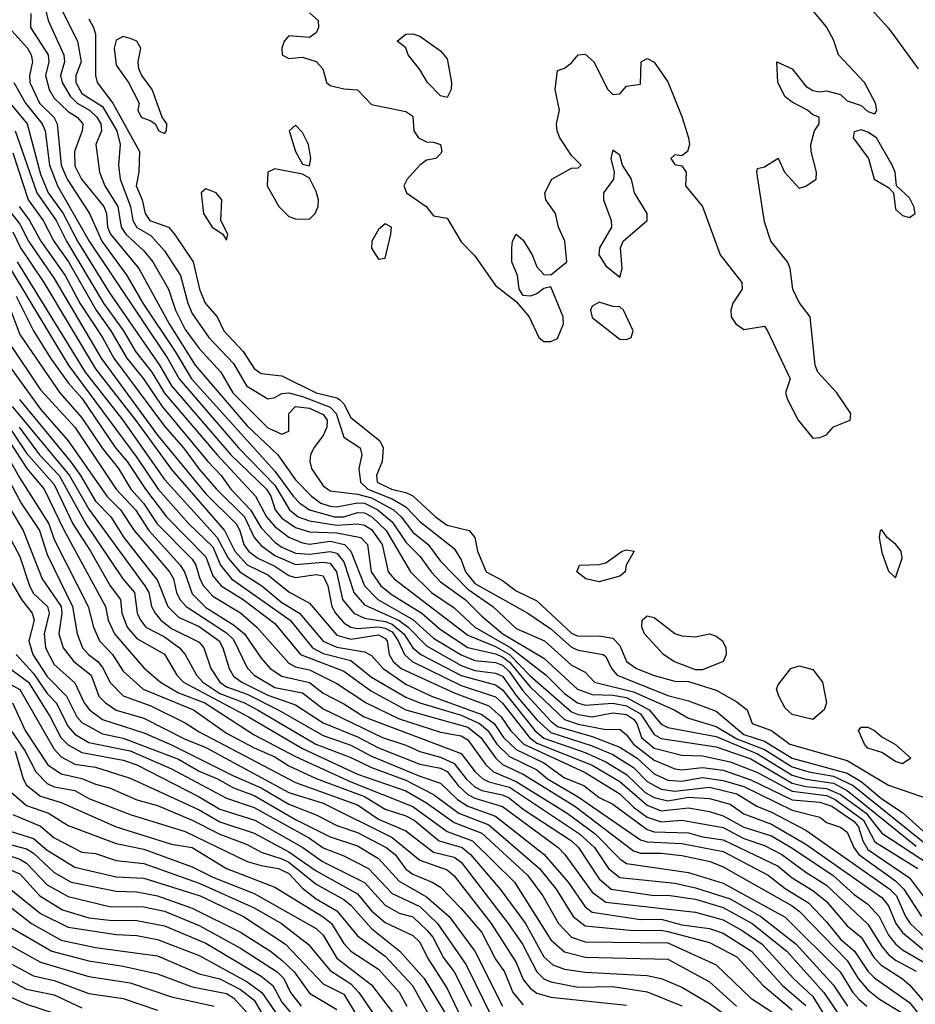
# Model space of a CAD drawing. Header units: metres. Extents: x -51132 to -49532, y -231222 to -229437.
# Tile 386 of 656: x -50660 to -50595, y -229614 to -229543. Entities that reach past the tile are written whole.
import ezdxf

# ---------------------------------------------------------------- set-up
doc = ezdxf.new("R2010")
doc.units = ezdxf.units.M
for name, color, linetype in [('CONTOUR_HALF', 8, 'Continuous'), ('CONTOUR_INDEX', 1, 'Continuous'), ('CONTOUR_INTER', 3, 'Continuous')]:
    doc.layers.add(name, color=color, linetype=linetype)

msp = doc.modelspace()

# ---------------------------------------------------------------- linework, layer by layer
at = {"layer": 'CONTOUR_HALF'}
for points, elevation in [([(-50658.129, -229540.259), (-50657.523, -229542.759), (-50656.376, -229545.259), (-50656.329, -229545.759), (-50656.622, -229546.759), (-50656.495, -229547.259), (-50655.932, -229548.259), (-50655.404, -229548.759), (-50654.518, -229549.259), (-50654, -229549.759), (-50653.703, -229550.259), (-50653.64, -229550.759), (-50654.067, -229551.759), (-50653.799, -229553.759), (-50653.411, -229554.759), (-50652.47, -229556.259), (-50652.227, -229557.759), (-50651.885, -229558.259), (-50650.58, -229559.463), (-50649.927, -229560.259), (-50648.79, -229562.259), (-50648.298, -229563.759), (-50647.58, -229565.181), (-50646.58, -229566.559), (-50645.002, -229568.259), (-50644.138, -229569.759), (-50641.58, -229572.294), (-50640.58, -229572.777), (-50640.08, -229572.548), (-50640.069, -229571.259), (-50639.58, -229570.77), (-50638.58, -229570.871), (-50637.58, -229571.343), (-50637.297, -229571.759), (-50637.318, -229572.259), (-50637.58, -229572.856), (-50638.259, -229573.759), (-50638.501, -229574.259), (-50638.55, -229574.759), (-50638.434, -229575.259), (-50637.58, -229576.523), (-50637.08, -229576.864), (-50635.08, -229577.127), (-50634.08, -229577.389), (-50632.484, -229578.259), (-50631.923, -229578.759), (-50631.08, -229579.868), (-50629.965, -229580.759), (-50629.08, -229581.988), (-50627.08, -229584.005), (-50625.275, -229585.259), (-50623.58, -229586.87), (-50621.533, -229587.759), (-50619.58, -229589.513), (-50618.58, -229590.031), (-50617.897, -229590.759), (-50615.08, -229591.444), (-50612.143, -229592.759), (-50611.08, -229593.362), (-50609.08, -229593.978), (-50607.58, -229594.872), (-50605.58, -229595.651), (-50603.58, -229596.899), (-50602.37, -229597.259), (-50600.58, -229597.567), (-50599.152, -229598.259), (-50594.08, -229602.334)], 11.5), ([(-50654.58, -229542.634), (-50654.224, -229543.259), (-50654.09, -229543.759), (-50654.081, -229546.759), (-50653.97, -229547.259), (-50652.82, -229548.759), (-50650.891, -229552.259), (-50650.95, -229553.759), (-50651.139, -229554.759), (-50650.71, -229555.759), (-50650.477, -229556.759), (-50650.151, -229557.259), (-50648.79, -229557.759), (-50648.363, -229558.259), (-50647.012, -229560.259), (-50646.552, -229562.259), (-50646.141, -229563.259), (-50645.256, -229564.259), (-50644.792, -229565.259), (-50643.377, -229566.759), (-50642.58, -229568.001), (-50642.08, -229568.369), (-50640.58, -229568.522), (-50638.08, -229569.768), (-50636.58, -229570.118), (-50636.4, -229570.259), (-50636.08, -229570.561), (-50635.58, -229571.567), (-50633.46, -229573.259), (-50633.223, -229573.759), (-50633.301, -229574.759), (-50633.718, -229575.759), (-50633.668, -229576.259), (-50632.619, -229576.759), (-50631.58, -229576.986), (-50631.08, -229577.236), (-50629.431, -229578.759), (-50628.58, -229579.373), (-50627.005, -229579.759), (-50626.582, -229580.259), (-50626.402, -229581.259), (-50625.753, -229582.759), (-50624.58, -229583.37), (-50623.58, -229584.14), (-50622.08, -229584.853), (-50619.58, -229587.211), (-50619.08, -229587.421), (-50617.58, -229587.387), (-50616.58, -229587.565), (-50616.08, -229588.107), (-50615.58, -229589.263), (-50614.87, -229589.759), (-50613.58, -229590.278), (-50612.08, -229590.671), (-50611.08, -229590.698), (-50609.08, -229591.34), (-50607.58, -229592.187), (-50606.842, -229592.759), (-50606.474, -229593.759), (-50605.08, -229594.269), (-50603.735, -229595.259), (-50599.58, -229596.433), (-50596.58, -229598.222), (-50592.58, -229599.599)], 10.5), ([(-50660.361, -229543.259), (-50659.026, -229544.759), (-50658.74, -229545.259), (-50658.661, -229545.759), (-50658.877, -229546.759), (-50658.837, -229547.259), (-50658.142, -229548.759), (-50657.118, -229549.759), (-50656.859, -229550.259), (-50656.579, -229553.259), (-50656.143, -229554.259), (-50654.512, -229556.759), (-50653.634, -229558.759), (-50651.806, -229561.259), (-50650.661, -229563.259), (-50648.304, -229566.759), (-50647.133, -229568.759), (-50641.08, -229575.45), (-50639.766, -229577.259), (-50639.261, -229577.759), (-50638.561, -229578.259), (-50636.766, -229578.759), (-50636.08, -229578.755), (-50635.08, -229578.449), (-50634.58, -229578.467), (-50634.08, -229578.747), (-50633.014, -229579.759), (-50631.259, -229582.759), (-50629.73, -229584.259), (-50628.08, -229585.37), (-50626.58, -229586.756), (-50623.976, -229588.259), (-50621.412, -229590.259), (-50620.08, -229591.572), (-50619.132, -229592.259), (-50618.58, -229592.423), (-50616.58, -229592.282), (-50615.58, -229592.462), (-50614.58, -229593.051), (-50613.58, -229594.542), (-50613.08, -229594.83), (-50609.08, -229595.439), (-50606.58, -229596.308), (-50603.58, -229598.083), (-50602.58, -229598.32), (-50601.08, -229598.467), (-50600.08, -229598.899), (-50598.2, -229600.259), (-50597.08, -229601.702), (-50593.58, -229604)], 12.5), ([(-50660.58, -229548.398), (-50659.035, -229550.259), (-50658.08, -229553.914), (-50657.507, -229555.259), (-50656.44, -229556.759), (-50655.381, -229558.759), (-50653.08, -229562.505), (-50649.436, -229567.759), (-50648.571, -229569.259), (-50644.266, -229574.259), (-50641.695, -229576.759), (-50641.373, -229577.259), (-50641.05, -229578.259), (-50640.58, -229578.863), (-50639.58, -229579.525), (-50638.58, -229579.857), (-50636.58, -229579.925), (-50634.861, -229580.259), (-50634.368, -229580.759), (-50634.092, -229582.759), (-50633.406, -229583.759), (-50632.58, -229584.42), (-50630.418, -229585.759), (-50629.08, -229586.927), (-50627.08, -229588.242), (-50625.08, -229588.696), (-50624.58, -229588.92), (-50624.08, -229589.312), (-50622.58, -229591.096), (-50620.08, -229593.457), (-50619.08, -229593.799), (-50617.08, -229594.191), (-50616.08, -229594.152), (-50615.58, -229594.57), (-50615.071, -229595.259), (-50613.58, -229596.404), (-50612.08, -229597.038), (-50611.58, -229597.113), (-50610.08, -229596.937), (-50608.58, -229597.141), (-50606.58, -229597.835), (-50603.58, -229599.281), (-50601.58, -229599.452), (-50600.688, -229599.759), (-50599.08, -229600.873), (-50598.768, -229601.259), (-50598.462, -229602.259), (-50598.08, -229602.897), (-50595.08, -229604.952), (-50593.333, -229607.259)], 13.5), ([(-50660.08, -229552.356), (-50658.958, -229555.759), (-50657.881, -229557.259), (-50657.108, -229558.759), (-50656.055, -229560.259), (-50654.05, -229563.759), (-50652.985, -229565.259), (-50651.823, -229567.259), (-50650.601, -229568.759), (-50649.242, -229570.759), (-50645.945, -229574.759), (-50644.983, -229575.759), (-50644.27, -229576.759), (-50642.837, -229578.259), (-50642.08, -229579.559), (-50641.08, -229580.605), (-50640.58, -229580.964), (-50639.58, -229581.399), (-50638.58, -229581.472), (-50637.08, -229581.272), (-50636.58, -229581.395), (-50636.08, -229582.032), (-50635.363, -229584.259), (-50634.58, -229585.146), (-50632.08, -229586.285), (-50631.417, -229586.759), (-50630.08, -229588.131), (-50627.58, -229589.536), (-50626.58, -229589.901), (-50625.08, -229590.096), (-50624.58, -229590.309), (-50623.58, -229591.721), (-50622.08, -229593.488), (-50621.08, -229594.415), (-50618.08, -229595.37), (-50616.58, -229596.009), (-50615.08, -229596.941), (-50614.08, -229597.965), (-50613.08, -229598.516), (-50612.08, -229598.655), (-50609.58, -229598.376), (-50607.58, -229598.849), (-50606.131, -229599.759), (-50605.08, -229600.178), (-50602.58, -229601.502), (-50596.495, -229605.759), (-50596.01, -229606.259), (-50595.359, -229607.759), (-50595.018, -229608.259), (-50592.864, -229610.259)], 14.5), ([(-50660.562, -229556.259), (-50659.58, -229557.541), (-50658.948, -229558.759), (-50657.08, -229561.466), (-50653.671, -229567.259), (-50649.58, -229572.831), (-50646.08, -229577.084), (-50643.899, -229579.259), (-50643.626, -229579.759), (-50643.335, -229580.759), (-50642.986, -229581.259), (-50642.323, -229581.759), (-50641.08, -229582.352), (-50640.08, -229583.007), (-50639.58, -229583.161), (-50638.08, -229582.943), (-50637.58, -229583.052), (-50637.246, -229583.759), (-50636.943, -229585.259), (-50636.692, -229585.759), (-50636.08, -229586.45), (-50635.58, -229586.771), (-50635.08, -229586.861), (-50633.58, -229586.738), (-50633.08, -229586.835), (-50632.58, -229587.115), (-50632.138, -229587.759), (-50631.694, -229588.759), (-50631.122, -229589.259), (-50627.58, -229591.004), (-50625.08, -229591.823), (-50624.58, -229592.288), (-50622.625, -229594.759), (-50622.08, -229595.169), (-50618.08, -229596.769), (-50616.08, -229597.968), (-50614.08, -229599.681), (-50613.08, -229600.094), (-50611.08, -229599.869), (-50609.58, -229600.139), (-50608.58, -229600.457), (-50607.08, -229601.281), (-50605.08, -229601.905), (-50603.66, -229602.759), (-50600.634, -229604.759), (-50599.08, -229606.149), (-50598.08, -229606.869), (-50597.261, -229607.759), (-50596.58, -229609.115), (-50596.08, -229609.727), (-50595.58, -229610.168), (-50594.08, -229611.043)], 15.5), ([(-50659.761, -229560.259), (-50654.825, -229568.259), (-50652.093, -229571.759), (-50649.08, -229576.059), (-50645.261, -229580.259), (-50644.469, -229581.759), (-50643.616, -229582.759), (-50642.028, -229583.759), (-50640.58, -229584.964), (-50639.306, -229585.759), (-50637.58, -229587.779), (-50636.58, -229588.216), (-50634.58, -229588.553), (-50634.08, -229588.817), (-50633.233, -229589.759), (-50631.58, -229590.894), (-50629.715, -229591.759), (-50626.08, -229593.097), (-50625.172, -229593.759), (-50624.503, -229594.759), (-50623.58, -229595.645), (-50621.58, -229596.601), (-50620.08, -229597.684), (-50618.676, -229598.259), (-50617.58, -229599.13), (-50616.58, -229599.61), (-50614.08, -229601.44), (-50613.58, -229601.605), (-50611.08, -229601.685), (-50610.08, -229601.977), (-50608.58, -229602.19), (-50604.58, -229604.101), (-50603.58, -229604.958), (-50602.08, -229605.873), (-50601.08, -229606.667), (-50599.58, -229608.426), (-50598.58, -229609.259), (-50597.623, -229610.759), (-50597.154, -229611.259), (-50595.58, -229612.265), (-50595.08, -229612.717), (-50593.58, -229614.441)], 16.5), ([(-50659.848, -229562.759), (-50658.591, -229565.259), (-50657.352, -229567.259), (-50656.08, -229569.035), (-50655.08, -229570.163), (-50652.64, -229573.759), (-50651.787, -229574.759), (-50650.461, -229576.759), (-50648.928, -229578.759), (-50646.08, -229581.652), (-50645.58, -229583.031), (-50644.986, -229583.759), (-50643.385, -229584.759), (-50641.08, -229586.492), (-50639.223, -229588.759), (-50636.08, -229589.954), (-50634.08, -229591.419), (-50631.58, -229592.766), (-50627.08, -229594.012), (-50626.143, -229594.759), (-50625.08, -229596.255), (-50624.58, -229596.726), (-50623.08, -229597.438), (-50619.344, -229599.759), (-50615.08, -229602.995), (-50614.58, -229603.16), (-50613.08, -229603.165), (-50611.58, -229603.331), (-50609.522, -229603.759), (-50608.58, -229604.142), (-50603.58, -229606.981), (-50603.08, -229607.357), (-50599.58, -229610.939), (-50598.779, -229612.259), (-50598.08, -229613.08), (-50597.245, -229613.759), (-50595.58, -229614.775)], 17.5), ([(-50660.279, -229566.259), (-50658.08, -229569.552), (-50655.597, -229572.259), (-50652.587, -229576.759), (-50651.195, -229578.259), (-50650.225, -229579.759), (-50647.957, -229582.259), (-50647.639, -229582.759), (-50647.08, -229584.346), (-50646.08, -229585.341), (-50644.08, -229586.6), (-50643.284, -229587.259), (-50642.08, -229589.014), (-50641.419, -229589.759), (-50640.58, -229590.326), (-50638.58, -229590.784), (-50637.58, -229591.56), (-50636.08, -229592.319), (-50634.598, -229593.259), (-50627.58, -229595.936), (-50626.556, -229597.259), (-50626.001, -229597.759), (-50625.58, -229597.98), (-50624.08, -229598.372), (-50618.986, -229601.759), (-50617.916, -229602.759), (-50616.902, -229604.259), (-50616.08, -229604.918), (-50612.08, -229605.339), (-50610.58, -229605.68), (-50608.08, -229606.477), (-50605.85, -229607.759), (-50603.275, -229609.759), (-50600.58, -229612.725), (-50599.557, -229614.259)], 18.5), ([(-50659.595, -229570.259), (-50655.909, -229574.759), (-50655.174, -229575.759), (-50654.08, -229577.626), (-50652.98, -229578.759), (-50652.028, -229580.259), (-50649.58, -229583.383), (-50648.845, -229585.259), (-50648.08, -229586.043), (-50646.58, -229586.718), (-50645.123, -229587.759), (-50644.854, -229588.259), (-50644.397, -229589.759), (-50644.08, -229590.314), (-50643.486, -229590.759), (-50641.58, -229591.704), (-50639.58, -229592.403), (-50637.58, -229593.696), (-50635.08, -229594.718), (-50633.58, -229595.509), (-50630.58, -229596.707), (-50629.08, -229596.987), (-50628.58, -229597.245), (-50627.787, -229598.259), (-50627.08, -229598.893), (-50626.58, -229599.173), (-50624.58, -229599.784), (-50620.552, -229602.759), (-50620.059, -229603.259), (-50618.08, -229605.977), (-50617.08, -229606.713), (-50610.58, -229607.443), (-50608.58, -229607.997), (-50607.201, -229608.759), (-50605.754, -229609.759), (-50603.483, -229612.259), (-50602.08, -229613.546), (-50601.044, -229615.259)], 19.5), ([(-50661.032, -229572.259), (-50659.069, -229575.259), (-50657.82, -229576.759), (-50656.37, -229579.759), (-50653.352, -229585.259), (-50653.173, -229586.259), (-50652.709, -229587.259), (-50650.58, -229589.703), (-50649.363, -229590.759), (-50648.08, -229591.527), (-50646.167, -229592.259), (-50642.58, -229594.585), (-50639.58, -229596.144), (-50635.58, -229597.988), (-50631.08, -229599.773), (-50628.58, -229601.576), (-50626.747, -229602.259), (-50623.706, -229605.259), (-50621.08, -229609.436), (-50620.08, -229610.321), (-50618.58, -229610.697), (-50612.58, -229610.855), (-50609.58, -229612.497), (-50607.622, -229614.259)], 21.5), ([(-50659.609, -229572.259), (-50658.148, -229574.259), (-50656.727, -229575.759), (-50654.793, -229579.259), (-50652.105, -229583.259), (-50651.252, -229584.259), (-50651.072, -229585.759), (-50650.827, -229586.259), (-50650.429, -229586.759), (-50649.08, -229587.471), (-50647.989, -229588.259), (-50647.58, -229588.759), (-50646.757, -229590.259), (-50646.308, -229590.759), (-50645.08, -229591.573), (-50643.277, -229592.259), (-50642.331, -229592.759), (-50638.108, -229595.259), (-50635.58, -229596.229), (-50634.08, -229596.946), (-50631.58, -229597.853), (-50629.58, -229598.901), (-50627.739, -229600.259), (-50625.58, -229601.113), (-50621.883, -229604.259), (-50620.687, -229605.759), (-50619.458, -229607.759), (-50618.58, -229608.441), (-50615.08, -229608.762), (-50613.08, -229608.745), (-50612.58, -229608.846), (-50609.58, -229609.637), (-50607.58, -229610.688), (-50605.678, -229612.759), (-50603.58, -229614.516)], 20.5), ([(-50662.08, -229572.919), (-50659.484, -229577.759), (-50658.146, -229579.759), (-50657.58, -229581.495), (-50655.752, -229585.259), (-50655.424, -229587.259), (-50655.026, -229588.259), (-50654.594, -229588.759), (-50653.921, -229589.259), (-50653.531, -229589.759), (-50653.037, -229590.759), (-50652.08, -229591.751), (-50650.08, -229592.482), (-50647.58, -229593.706), (-50646.58, -229594.351), (-50639.58, -229598.022), (-50635.08, -229599.653), (-50633.58, -229600.694), (-50631.58, -229601.527), (-50629.58, -229603.086), (-50628.08, -229603.453), (-50627.58, -229603.801), (-50624.164, -229608.259), (-50623.136, -229609.759), (-50622.096, -229611.759), (-50621.58, -229612.263), (-50621.08, -229612.487), (-50619.08, -229612.869), (-50616.58, -229612.838), (-50614.08, -229613.229), (-50611.58, -229614.237)], 22.5), ([(-50661.127, -229578.759), (-50659.58, -229581.627), (-50658.876, -229583.759), (-50658.58, -229584.314), (-50657.573, -229585.259), (-50657.444, -229585.759), (-50657.801, -229587.259), (-50657.719, -229588.259), (-50657.08, -229589.477), (-50655.58, -229590.812), (-50654.899, -229592.259), (-50654.52, -229592.759), (-50653.58, -229593.451), (-50650.58, -229594.428), (-50648.58, -229595.297), (-50644.08, -229597.548), (-50642.08, -229598.418), (-50640.08, -229599.607), (-50638.08, -229600.368), (-50636.58, -229601.155), (-50635.08, -229601.663), (-50633.012, -229602.759), (-50632.358, -229603.259), (-50631.58, -229604.321), (-50631.08, -229604.679), (-50629.665, -229605.259), (-50629.08, -229605.628), (-50627.58, -229607.17), (-50626.08, -229608.924), (-50625.08, -229610.838), (-50624.438, -229611.759), (-50623.821, -229613.259), (-50623.08, -229614.15)], 23.5), ([(-50615.909, -229581.259), (-50615.58, -229581.156), (-50615.034, -229581.259), (-50615.611, -229582.259), (-50615.681, -229582.759), (-50616.08, -229583.073), (-50617.58, -229583.488), (-50618.53, -229583.259), (-50619.198, -229582.759), (-50618.986, -229582.259), (-50617.58, -229582.229), (-50617.08, -229582.108), (-50615.909, -229581.259)], 10.5), ([(-50614.457, -229586.259), (-50614.08, -229585.931), (-50613.58, -229586.07), (-50612.08, -229587.214), (-50611.58, -229587.399), (-50610.58, -229587.466), (-50609.58, -229587.251), (-50609.08, -229587.427), (-50608.631, -229587.759), (-50608.397, -229588.259), (-50608.35, -229588.759), (-50608.572, -229589.259), (-50610.08, -229589.865), (-50610.58, -229589.856), (-50612.152, -229589.259), (-50612.896, -229588.759), (-50614.293, -229587.259), (-50614.474, -229586.759), (-50614.457, -229586.259)], 10.5), ([(-50659.844, -229588.759), (-50658.58, -229590.128), (-50657.58, -229591.568), (-50656.948, -229592.259), (-50656.08, -229593.982), (-50655.58, -229594.528), (-50654.58, -229595.12), (-50651.58, -229595.735), (-50648.58, -229597.03), (-50644.58, -229599.175), (-50642.58, -229599.856), (-50638.58, -229602.063), (-50637.58, -229602.78), (-50636.08, -229603.348), (-50634.289, -229604.259), (-50632.58, -229606.074), (-50630.58, -229607.029), (-50629.294, -229608.259), (-50627.208, -229611.259), (-50625.244, -229615.259)], 24.5), ([(-50603.671, -229589.759), (-50603.08, -229589.569), (-50602.08, -229589.845), (-50601.385, -229590.759), (-50601.085, -229592.259), (-50601.244, -229592.759), (-50602.08, -229593.464), (-50603.58, -229593.091), (-50604.08, -229592.649), (-50604.542, -229591.759), (-50604.704, -229591.259), (-50604.58, -229590.947), (-50603.671, -229589.759)], 10.5), ([(-50662.08, -229589.903), (-50659.58, -229591.279), (-50657.08, -229595.621), (-50656.58, -229596.16), (-50655.58, -229596.703), (-50654.08, -229596.929), (-50651.58, -229597.725), (-50646.58, -229600.009), (-50645.08, -229600.892), (-50642.58, -229601.707), (-50640.08, -229603.063), (-50638.08, -229604.43), (-50635.08, -229606.112), (-50634.08, -229607.332), (-50633.08, -229608.191), (-50631.08, -229609.141), (-50630.58, -229609.617), (-50630.02, -229610.759), (-50628.58, -229612.971), (-50627.26, -229615.759)], 25.5), ([(-50661.08, -229593.026), (-50659.182, -229595.759), (-50658.408, -229597.259), (-50657.58, -229598.111), (-50657.08, -229598.339), (-50655.58, -229598.623), (-50654.58, -229599.189), (-50651.58, -229600.364), (-50647.58, -229601.581), (-50643.08, -229603.753), (-50642.08, -229604.064), (-50640.815, -229604.259), (-50640.08, -229604.644), (-50639.08, -229605.69), (-50638.08, -229606.46), (-50636.58, -229607.34), (-50635.08, -229609.154), (-50633.08, -229610.629), (-50631.114, -229612.759), (-50629.735, -229615.259)], 26.5), ([(-50598.758, -229594.259), (-50598.58, -229594.011), (-50598.08, -229594.013), (-50597.596, -229594.259), (-50597.08, -229594.719), (-50596.08, -229595.265), (-50594.971, -229596.259), (-50595.58, -229596.688), (-50596.08, -229596.511), (-50597.08, -229595.858), (-50598.08, -229595.542), (-50598.322, -229595.259), (-50598.758, -229594.259)], 10.5), ([(-50660.187, -229598.759), (-50659.08, -229599.694), (-50657.488, -229600.259), (-50656.08, -229601.141), (-50652.58, -229602.459), (-50650.58, -229602.872), (-50647.08, -229604.146), (-50645.58, -229604.901), (-50642.58, -229606.082), (-50638.08, -229608.614), (-50637.58, -229609.115), (-50636.58, -229610.768), (-50634.08, -229612.713), (-50632.58, -229614.68)], 27.5), ([(-50660.58, -229601.462), (-50658.58, -229602.095), (-50657.58, -229602.947), (-50655.58, -229604.186), (-50652.58, -229604.873), (-50650.58, -229604.969), (-50646.503, -229606.259), (-50643.364, -229607.759), (-50640.312, -229609.759), (-50637.58, -229612.63), (-50636.08, -229613.375), (-50635.08, -229615.031)], 28.5), ([(-50661.58, -229602.942), (-50659.58, -229603.594), (-50659.08, -229603.881), (-50657.58, -229605.451), (-50656.08, -229606.29), (-50653.08, -229607.016), (-50650.58, -229607.059), (-50649.08, -229607.374), (-50646.58, -229608.411), (-50643.58, -229610.052), (-50640.907, -229611.759), (-50640.421, -229612.259), (-50639.958, -229613.259), (-50639.163, -229614.259)], 29.5), ([(-50660.58, -229605.498), (-50658.08, -229607.538), (-50656.08, -229608.53), (-50652.58, -229609.053), (-50651.08, -229609.12), (-50649.58, -229609.412), (-50646.58, -229610.591), (-50643.08, -229612.486), (-50642.024, -229613.259), (-50640.308, -229615.759)], 30.5), ([(-50661.08, -229608.066), (-50657.253, -229610.259), (-50654.58, -229610.98), (-50652.08, -229611.347), (-50649.58, -229611.9), (-50647.08, -229612.853), (-50644.58, -229613.348), (-50644.08, -229613.655), (-50643.08, -229614.743)], 31.5), ([(-50662.58, -229609.924), (-50658.58, -229612.064), (-50657.08, -229612.387), (-50654.58, -229613.339), (-50652.08, -229613.69), (-50649.58, -229614.554)], 32.5), ([(-50663.08, -229612.337), (-50659.08, -229614.122), (-50657.085, -229614.759)], 33.5)]:
    msp.add_lwpolyline(points, dxfattribs=dict(at, elevation=elevation))
at = {"layer": 'CONTOUR_INDEX'}
for points, elevation in [([(-50638.58, -229542.205), (-50637.941, -229542.759), (-50637.914, -229543.259), (-50638.08, -229543.657), (-50638.58, -229543.987), (-50640.08, -229543.863), (-50640.407, -229544.259), (-50640.571, -229544.759), (-50640.564, -229545.259), (-50640.08, -229545.522), (-50639.08, -229545.417), (-50638.08, -229545.721), (-50637.593, -229546.259), (-50637.347, -229547.259), (-50637.08, -229547.472), (-50636.08, -229547.709), (-50635.08, -229547.78), (-50634.08, -229548.844), (-50631.58, -229549.358), (-50631.08, -229549.707), (-50631.015, -229550.759), (-50630.66, -229551.259), (-50630.08, -229551.569), (-50629.58, -229551.574), (-50629.08, -229551.743), (-50628.988, -229552.259), (-50629.08, -229552.442), (-50629.409, -229552.759), (-50630.08, -229552.895), (-50630.58, -229553.243), (-50631.499, -229554.259), (-50631.741, -229554.759), (-50631.546, -229555.259), (-50630.113, -229556.259), (-50629.58, -229556.928), (-50628.58, -229557.094), (-50627.58, -229558.82), (-50626.58, -229559.84), (-50625.08, -229561.988), (-50623.58, -229563.142), (-50622.633, -229564.259), (-50621.932, -229565.759), (-50621.58, -229566.042), (-50621.08, -229566.041), (-50620.58, -229565.83), (-50620.159, -229564.759), (-50620.169, -229564.259), (-50621.08, -229562.067), (-50621.58, -229562.198), (-50622.08, -229562.587), (-50622.58, -229562.746), (-50623.08, -229562.705), (-50623.38, -229562.259), (-50623.479, -229561.259), (-50623.896, -229560.259), (-50623.905, -229559.259), (-50623.841, -229558.759), (-50623.58, -229558.248), (-50623.08, -229558.695), (-50622.424, -229559.759), (-50622.08, -229560.638), (-50621.58, -229561.18), (-50621.08, -229561.212), (-50619.904, -229560.259), (-50620.05, -229558.759), (-50620.509, -229557.759), (-50620.727, -229556.759), (-50621.443, -229555.759), (-50621.519, -229555.259), (-50621.003, -229554.259), (-50619.58, -229553.458), (-50619.08, -229553.449), (-50618.879, -229553.259), (-50619.58, -229552.556), (-50620.412, -229551.259), (-50620.603, -229550.759), (-50620.654, -229550.259), (-50620.453, -229549.259), (-50620.763, -229547.759), (-50620.58, -229546.384), (-50620.08, -229546.207), (-50619.58, -229545.833), (-50619.08, -229545.245), (-50618.58, -229545.19), (-50617.944, -229545.759), (-50616.952, -229547.759), (-50616.58, -229548.121), (-50616.08, -229548.088), (-50615.58, -229547.524), (-50614.58, -229547.388), (-50614.519, -229545.759), (-50614.08, -229545.524), (-50613.58, -229545.785), (-50612.58, -229547.218), (-50611.58, -229549.713), (-50611.103, -229551.259), (-50611.031, -229551.759), (-50611.171, -229552.259), (-50611.58, -229552.583), (-50612.08, -229552.497), (-50612.384, -229552.759), (-50612.08, -229553.193), (-50611.58, -229553.304), (-50611.259, -229553.759), (-50611.304, -229554.759), (-50610.082, -229556.259), (-50608.807, -229559.759), (-50607.232, -229561.759), (-50607.206, -229562.259), (-50607.883, -229563.259), (-50608.024, -229563.759), (-50608.004, -229564.259), (-50607.663, -229564.759), (-50607.08, -229565.172), (-50605.58, -229564.943), (-50605.355, -229565.259), (-50603.72, -229568.759), (-50604.07, -229569.759), (-50603.918, -229570.259), (-50603.15, -229571.759), (-50602.08, -229573.051), (-50601.58, -229573.011), (-50601.08, -229572.804), (-50600.58, -229572.233), (-50599.359, -229571.759), (-50599.311, -229571.259), (-50600.338, -229569.759), (-50601.709, -229568.259), (-50601.899, -229567.759), (-50602.265, -229564.259), (-50603.08, -229563.226), (-50603.536, -229562.259), (-50603.722, -229560.759), (-50603.919, -229560.259), (-50605.128, -229558.759), (-50605.58, -229557.372), (-50606.141, -229553.759), (-50606.08, -229553.503), (-50605.58, -229553.365), (-50604.58, -229552.747), (-50604.133, -229553.759), (-50603.08, -229554.926), (-50602.58, -229554.767), (-50601.825, -229554.259), (-50601.82, -229553.759), (-50602.209, -229552.259), (-50602.212, -229551.759), (-50601.951, -229550.759), (-50601.622, -229550.259), (-50601.626, -229549.759), (-50602.08, -229549.604), (-50602.459, -229549.259), (-50603.58, -229548.685), (-50604.08, -229548.29), (-50604.604, -229547.259), (-50604.696, -229545.759), (-50603.58, -229546.272), (-50602.58, -229547.51), (-50602.08, -229547.827), (-50601.58, -229547.933), (-50601.08, -229547.85), (-50600.08, -229548.123), (-50599.58, -229548.59), (-50598.58, -229548.915), (-50598.08, -229549.354), (-50597.58, -229549.53), (-50597.44, -229549.259), (-50597.544, -229548.759), (-50598.342, -229547.259), (-50600.215, -229545.259), (-50600.58, -229544.169), (-50601.08, -229543.226), (-50602.702, -229541.259)], 10), ([(-50598.08, -229541.677), (-50596.58, -229543.31), (-50594.452, -229546.259)], 10), ([(-50652.58, -229544.178), (-50652.739, -229544.759), (-50652.58, -229546.004), (-50651.699, -229547.259), (-50650.913, -229548.759), (-50651.011, -229549.259), (-50650.773, -229549.759), (-50650.08, -229550.026), (-50649.768, -229550.259), (-50649.483, -229550.759), (-50649.08, -229550.949), (-50648.937, -229550.759), (-50648.915, -229550.259), (-50649.264, -229549.759), (-50649.982, -229547.759), (-50650.737, -229546.759), (-50650.936, -229546.259), (-50650.99, -229545.759), (-50650.792, -229544.759), (-50651.101, -229544.259), (-50651.58, -229544.061), (-50652.08, -229543.916), (-50652.58, -229544.178)], 10), ([(-50631.595, -229543.759), (-50631.08, -229543.726), (-50630.58, -229543.887), (-50629.08, -229544.969), (-50628.58, -229545.547), (-50628.27, -229547.259), (-50628.292, -229547.759), (-50628.58, -229548.337), (-50629.08, -229548.226), (-50630.013, -229547.259), (-50630.58, -229546.304), (-50631.413, -229545.259), (-50631.58, -229544.748), (-50632.206, -229544.259), (-50631.595, -229543.759)], 10), ([(-50639.58, -229550.34), (-50640.044, -229550.759), (-50639.596, -229552.259), (-50639.08, -229553.18), (-50638.58, -229553.296), (-50638.474, -229552.759), (-50638.634, -229551.759), (-50639.08, -229550.886), (-50639.58, -229550.34)], 10), ([(-50598.58, -229550.693), (-50599.08, -229550.833), (-50599.157, -229551.259), (-50598.052, -229552.759), (-50597.619, -229554.259), (-50596.58, -229554.876), (-50596.231, -229555.259), (-50596.08, -229556.448), (-50595.58, -229556.908), (-50595.08, -229557.044), (-50594.662, -229556.759), (-50594.751, -229556.259), (-50595.08, -229555.617), (-50596.022, -229554.759), (-50596.117, -229553.759), (-50596.319, -229553.259), (-50597.465, -229551.259), (-50598.08, -229550.854), (-50598.58, -229550.693)], 10), ([(-50616.58, -229552.175), (-50616.724, -229552.759), (-50616.488, -229553.759), (-50616.541, -229554.259), (-50617.244, -229555.259), (-50617.262, -229555.759), (-50616.708, -229557.259), (-50616.686, -229557.759), (-50617.553, -229559.259), (-50617.588, -229559.759), (-50617.08, -229560.555), (-50616.08, -229561.365), (-50615.912, -229560.759), (-50616.026, -229559.259), (-50615.838, -229558.759), (-50614.087, -229557.259), (-50614.088, -229556.759), (-50614.999, -229555.259), (-50615.226, -229554.259), (-50615.879, -229553.259), (-50616.08, -229552.52), (-50616.58, -229552.175)], 10), ([(-50641.08, -229553.526), (-50641.58, -229553.771), (-50641.651, -229554.759), (-50640.79, -229556.259), (-50640.08, -229556.973), (-50639.58, -229557.149), (-50638.58, -229557.17), (-50638.158, -229556.759), (-50637.937, -229556.259), (-50637.911, -229555.759), (-50638.08, -229555.156), (-50638.58, -229554.188), (-50639.08, -229553.912), (-50641.08, -229553.526)], 10), ([(-50646.08, -229554.961), (-50646.418, -229555.259), (-50646.266, -229556.759), (-50645.634, -229557.759), (-50644.847, -229558.259), (-50644.58, -229558.687), (-50644.499, -229558.259), (-50645.005, -229557.259), (-50644.918, -229555.759), (-50645.326, -229555.259), (-50646.08, -229554.961)], 10), ([(-50659.632, -229556.259), (-50658.88, -229557.259), (-50658.054, -229558.759), (-50656.283, -229561.259), (-50655.225, -229563.259), (-50653.576, -229565.759), (-50652.754, -229567.259), (-50649.08, -229572.19), (-50647.708, -229573.759), (-50646.58, -229575.303), (-50645.304, -229576.759), (-50643.272, -229578.759), (-50642.582, -229580.259), (-50642.08, -229580.842), (-50641.08, -229581.568), (-50639.58, -229582.223), (-50637.58, -229582.039), (-50637.08, -229582.134), (-50636.612, -229582.759), (-50636.174, -229584.759), (-50635.358, -229585.759), (-50634.58, -229586.122), (-50633.08, -229586.349), (-50632.58, -229586.544), (-50631.737, -229587.259), (-50631.083, -229588.259), (-50630.487, -229588.759), (-50627.58, -229590.278), (-50625.08, -229590.946), (-50624.58, -229591.309), (-50622.245, -229594.259), (-50621.58, -229594.817), (-50618.58, -229595.858), (-50617.08, -229596.532), (-50615.58, -229597.464), (-50614.232, -229598.759), (-50613.58, -229599.111), (-50612.58, -229599.373), (-50611.08, -229599.097), (-50609.58, -229599.193), (-50608.08, -229599.609), (-50607.08, -229600.31), (-50605.08, -229601.062), (-50602.58, -229602.5), (-50597.08, -229606.363), (-50596.58, -229606.984), (-50596.051, -229608.259), (-50595.58, -229608.916), (-50591.58, -229612.204)], 15), ([(-50633.08, -229557.512), (-50633.58, -229557.917), (-50634.041, -229558.759), (-50634.08, -229559.272), (-50633.58, -229560.067), (-50633.08, -229559.998), (-50632.676, -229558.259), (-50632.627, -229557.759), (-50633.08, -229557.512)], 10), ([(-50617.58, -229563.198), (-50618.08, -229563.491), (-50618.197, -229563.759), (-50618.08, -229564.301), (-50616.08, -229565.878), (-50615.58, -229565.907), (-50615.253, -229565.759), (-50615.11, -229565.259), (-50615.795, -229563.759), (-50616.08, -229563.518), (-50616.58, -229563.499), (-50617.58, -229563.198)], 10), ([(-50660.132, -229570.759), (-50655.974, -229575.759), (-50654.58, -229578.197), (-50650.499, -229583.759), (-50650.209, -229584.259), (-50650.016, -229585.259), (-50649.771, -229585.759), (-50649.358, -229586.259), (-50648.58, -229586.871), (-50646.58, -229587.856), (-50646.242, -229588.259), (-50645.734, -229589.759), (-50645.084, -229590.759), (-50644.58, -229591.095), (-50643.08, -229591.635), (-50640.847, -229592.759), (-50637.58, -229594.628), (-50635.58, -229595.332), (-50634.08, -229596.121), (-50630.58, -229597.581), (-50629.08, -229598.084), (-50627.848, -229599.259), (-50627.087, -229599.759), (-50625.08, -229600.477), (-50621.552, -229603.259), (-50619.82, -229605.259), (-50618.58, -229607.062), (-50618.08, -229607.434), (-50614.58, -229607.969), (-50613.08, -229607.947), (-50611.58, -229608.362), (-50609.58, -229608.632), (-50608.58, -229608.959), (-50606.513, -229610.259), (-50604.285, -229612.759), (-50602.58, -229614.214)], 20), ([(-50597.08, -229579.696), (-50597.188, -229579.759), (-50597.257, -229580.259), (-50597.08, -229581.36), (-50596.58, -229582.704), (-50596.08, -229583.196), (-50595.604, -229581.759), (-50595.677, -229581.259), (-50596.063, -229580.759), (-50596.683, -229580.259), (-50597.08, -229579.696)], 10), ([(-50661.08, -229589.216), (-50658.95, -229590.759), (-50657.374, -229593.259), (-50656.599, -229594.759), (-50656.08, -229595.311), (-50655.08, -229595.854), (-50652.08, -229596.417), (-50651.083, -229596.759), (-50646.58, -229599.07), (-50645.08, -229599.968), (-50642.54, -229600.759), (-50639.061, -229602.759), (-50637.637, -229603.759), (-50634.58, -229605.278), (-50633.08, -229606.924), (-50632.08, -229607.517), (-50631.08, -229607.781), (-50630.031, -229608.759), (-50629.637, -229609.259), (-50628.859, -229610.759), (-50628.075, -229611.759), (-50626.815, -229614.259)], 25), ([(-50661.721, -229603.759), (-50659.58, -229604.669), (-50658.125, -229606.259), (-50656.491, -229607.259), (-50654.58, -229607.846), (-50653.08, -229608.022), (-50651.08, -229608.047), (-50649.08, -229608.427), (-50646.08, -229609.686), (-50642.08, -229612.091), (-50641.238, -229612.759), (-50640.58, -229613.957), (-50639.58, -229615.161)], 30)]:
    msp.add_lwpolyline(points, dxfattribs=dict(at, elevation=elevation))
at = {"layer": 'CONTOUR_INTER'}
for points, elevation in [([(-50656.887, -229541.259), (-50655.383, -229544.259), (-50655.134, -229545.759), (-50655.508, -229546.759), (-50655.511, -229547.259), (-50655.08, -229548.048), (-50653.58, -229548.997), (-50652.544, -229550.759), (-50652.29, -229551.759), (-50652.425, -229553.259), (-50652.298, -229554.259), (-50651.542, -229556.259), (-50651.389, -229557.259), (-50651.08, -229557.762), (-50650.08, -229558.347), (-50649.08, -229559.463), (-50647.934, -229561.259), (-50647.402, -229563.259), (-50647.08, -229564.022), (-50645.881, -229565.759), (-50644.08, -229567.633), (-50643.136, -229569.259), (-50641.58, -229570.196), (-50641.08, -229570.1), (-50640.58, -229569.816), (-50640.08, -229569.779), (-50639.08, -229570.034), (-50637.08, -229570.817), (-50636.633, -229571.259), (-50636.08, -229572.971), (-50634.899, -229573.759), (-50634.783, -229574.259), (-50635.002, -229575.259), (-50634.869, -229576.259), (-50634.342, -229576.759), (-50632.58, -229577.46), (-50631.58, -229578.047), (-50630.58, -229579.093), (-50628.08, -229581.053), (-50627.58, -229581.878), (-50627.262, -229582.759), (-50626.58, -229583.59), (-50622.736, -229585.759), (-50621.08, -229586.889), (-50619.58, -229588.224), (-50619.08, -229588.432), (-50617.271, -229588.759), (-50617.08, -229588.889), (-50616.681, -229589.759), (-50616.264, -229590.259), (-50612.58, -229591.719), (-50611.08, -229592.111), (-50609.08, -229592.869), (-50607.08, -229594.56), (-50605.58, -229595.033), (-50603.58, -229596.268), (-50599.58, -229597.365), (-50598.58, -229597.972), (-50597.08, -229599.225), (-50595.58, -229600.212), (-50593.856, -229601.759)], 11), ([(-50658.785, -229542.259), (-50658.79, -229543.259), (-50657.53, -229545.259), (-50657.466, -229545.759), (-50657.704, -229546.759), (-50657.45, -229547.759), (-50657.08, -229548.399), (-50656.08, -229549.351), (-50655.418, -229549.759), (-50655.008, -229550.259), (-50655.053, -229550.759), (-50655.621, -229552.259), (-50655.58, -229553.296), (-50655.104, -229554.259), (-50653.482, -229556.259), (-50653.288, -229556.759), (-50653.214, -229557.759), (-50652.993, -229558.259), (-50650.953, -229560.759), (-50648.741, -229564.759), (-50646.863, -229567.759), (-50643.08, -229572.162), (-50640.875, -229574.259), (-50639.58, -229576.073), (-50638.435, -229577.259), (-50637.746, -229577.759), (-50637.08, -229577.99), (-50636.58, -229578.042), (-50635.08, -229577.748), (-50634.58, -229577.761), (-50633.62, -229578.259), (-50632.58, -229579.13), (-50631.58, -229580.604), (-50630.58, -229581.604), (-50629.761, -229582.759), (-50629.08, -229583.473), (-50627.293, -229584.759), (-50626.08, -229585.978), (-50624.549, -229587.259), (-50621.58, -229589.008), (-50619.144, -229591.259), (-50618.08, -229591.647), (-50616.58, -229591.698), (-50615.58, -229591.879), (-50613.937, -229592.759), (-50613.08, -229593.806), (-50612.58, -229594.042), (-50609.08, -229594.695), (-50606.08, -229595.952), (-50603.58, -229597.496), (-50602.58, -229597.78), (-50600.58, -229598.093), (-50599.58, -229598.606), (-50594.58, -229602.66)], 12), ([(-50659.996, -229547.259), (-50659.155, -229548.759), (-50657.942, -229550.259), (-50657.733, -229550.759), (-50657.433, -229553.259), (-50656.841, -229554.759), (-50654.556, -229558.759), (-50648.873, -229567.259), (-50648.032, -229568.759), (-50643.73, -229573.759), (-50641.08, -229576.456), (-50640.03, -229578.259), (-50639.399, -229578.759), (-50638.58, -229579.06), (-50636.58, -229579.36), (-50635.08, -229579.28), (-50634.58, -229579.356), (-50634.08, -229579.677), (-50633.305, -229580.759), (-50632.87, -229582.759), (-50632.434, -229583.259), (-50627.08, -229587.353), (-50625.08, -229588.157), (-50624.08, -229588.736), (-50622.58, -229590.306), (-50619.58, -229592.907), (-50619.08, -229593.112), (-50618.08, -229593.266), (-50616.58, -229592.973), (-50615.58, -229593.109), (-50615.08, -229593.429), (-50614.832, -229593.759), (-50614.488, -229594.759), (-50613.58, -229595.531), (-50611.58, -229596.05), (-50610.08, -229596.097), (-50608.08, -229596.525), (-50606.08, -229597.312), (-50603.58, -229598.665), (-50601.08, -229598.979), (-50600.455, -229599.259), (-50598.398, -229600.759), (-50597.58, -229602.336), (-50594.474, -229604.259)], 13), ([(-50659.902, -229550.759), (-50658.344, -229555.259), (-50656.942, -229557.259), (-50656.201, -229558.759), (-50653.512, -229563.259), (-50652.051, -229565.259), (-50651.182, -229566.759), (-50650.01, -229568.259), (-50649.08, -229569.793), (-50645.269, -229574.259), (-50642.481, -229577.259), (-50641.683, -229578.759), (-50641.08, -229579.472), (-50640.08, -229580.225), (-50639.08, -229580.659), (-50638.58, -229580.752), (-50637.08, -229580.528), (-50636.037, -229580.759), (-50635.575, -229581.259), (-50634.581, -229583.759), (-50633.624, -229584.759), (-50631.08, -229586.201), (-50629.58, -229587.555), (-50627.58, -229588.767), (-50626.58, -229589.178), (-50625.08, -229589.323), (-50624.58, -229589.53), (-50624.08, -229590.007), (-50623.08, -229591.405), (-50621.08, -229593.583), (-50620.58, -229593.97), (-50618.08, -229594.69), (-50616.08, -229595.46), (-50614.809, -229596.259), (-50613.58, -229597.395), (-50612.58, -229597.873), (-50611.58, -229597.931), (-50610.08, -229597.667), (-50608.58, -229597.878), (-50607.08, -229598.327), (-50603.58, -229600.05), (-50601.58, -229600.539), (-50601.08, -229600.946), (-50600.08, -229601.264), (-50599.58, -229601.635), (-50599.104, -229602.759), (-50598.74, -229603.259), (-50596.08, -229605.166), (-50595.472, -229605.759), (-50594.198, -229607.759)], 14), ([(-50660.08, -229558.09), (-50659.518, -229559.259), (-50657.839, -229561.759), (-50654.08, -229568.016), (-50651.08, -229571.872), (-50648.58, -229575.34), (-50644.723, -229579.759), (-50643.974, -229581.259), (-50643.08, -229582.237), (-50641.58, -229582.957), (-50640.08, -229584.213), (-50638.58, -229585.021), (-50636.58, -229587.352), (-50635.58, -229587.637), (-50633.58, -229587.32), (-50633.08, -229587.583), (-50632.938, -229587.759), (-50632.79, -229588.759), (-50632.496, -229589.259), (-50631.918, -229589.759), (-50628.08, -229591.53), (-50625.58, -229592.465), (-50624.669, -229593.259), (-50623.986, -229594.259), (-50623.029, -229595.259), (-50618.58, -229597.3), (-50616.08, -229598.866), (-50615.08, -229599.819), (-50614.08, -229600.545), (-50613.08, -229600.88), (-50611.58, -229600.763), (-50608.58, -229601.286), (-50607.08, -229602.1), (-50605.58, -229602.593), (-50604.316, -229603.259), (-50602.58, -229604.542), (-50601.08, -229605.469), (-50598.08, -229608.305), (-50597.08, -229609.921), (-50596.58, -229610.498), (-50596.08, -229610.913), (-50594.58, -229611.728)], 16), ([(-50660.279, -229560.759), (-50656.08, -229567.741), (-50651.08, -229574.469), (-50649.532, -229576.759), (-50647.324, -229579.259), (-50645.58, -229580.948), (-50645.016, -229582.259), (-50644.228, -229583.259), (-50639.97, -229586.259), (-50638.362, -229588.259), (-50637.58, -229588.68), (-50635.58, -229589.178), (-50634.08, -229590.4), (-50631.58, -229591.849), (-50630.58, -229592.264), (-50627.58, -229593.154), (-50626.25, -229593.759), (-50625.652, -229594.259), (-50624.989, -229595.259), (-50624.08, -229596.149), (-50622.08, -229597.123), (-50621.308, -229597.759), (-50619.08, -229599.068), (-50614.58, -229602.181), (-50614.08, -229602.346), (-50611.58, -229602.45), (-50608.58, -229603.026), (-50605.327, -229604.759), (-50604.08, -229605.714), (-50602.389, -229606.759), (-50601.08, -229608.134), (-50600.08, -229609.401), (-50599.047, -229610.259), (-50598.08, -229611.707), (-50597.58, -229612.238), (-50595.08, -229613.989), (-50593.08, -229616.475)], 17), ([(-50660.58, -229562.848), (-50659.58, -229565.534), (-50656.683, -229569.759), (-50655.08, -229571.591), (-50653.58, -229573.816), (-50652.41, -229575.259), (-50651.529, -229576.759), (-50650.599, -229577.759), (-50649.623, -229579.259), (-50647.08, -229581.826), (-50646.802, -229582.259), (-50646.518, -229583.259), (-50646.247, -229583.759), (-50645.58, -229584.515), (-50643.58, -229585.732), (-50642.386, -229586.759), (-50640.08, -229589.381), (-50639.58, -229589.632), (-50638.58, -229589.872), (-50636.58, -229590.848), (-50634.459, -229592.259), (-50632.08, -229593.426), (-50629.08, -229594.382), (-50627.58, -229594.659), (-50627.08, -229594.929), (-50625.774, -229596.759), (-50625.223, -229597.259), (-50623.58, -229597.959), (-50619.893, -229600.259), (-50617.858, -229601.759), (-50616.08, -229603.568), (-50615.58, -229603.912), (-50611.08, -229604.563), (-50608.58, -229605.34), (-50604.08, -229607.81), (-50600.09, -229611.759), (-50599.189, -229613.259), (-50598.753, -229613.759), (-50598.165, -229614.259)], 18), ([(-50661.111, -229566.759), (-50658.08, -229570.957), (-50656.08, -229573.257), (-50653.255, -229577.259), (-50652.262, -229578.259), (-50651.292, -229579.759), (-50648.731, -229582.759), (-50648.421, -229583.259), (-50648.208, -229584.259), (-50647.97, -229584.759), (-50647.513, -229585.259), (-50644.58, -229587.178), (-50644.08, -229587.649), (-50643.08, -229589.708), (-50642.581, -229590.259), (-50641.08, -229591.138), (-50639.08, -229591.523), (-50637.58, -229592.679), (-50633.286, -229594.759), (-50631.58, -229595.316), (-50630.58, -229595.787), (-50629.08, -229596.187), (-50628.08, -229596.658), (-50627.211, -229597.759), (-50626.58, -229598.339), (-50626.08, -229598.612), (-50624.58, -229598.917), (-50624.08, -229599.158), (-50623.08, -229599.975), (-50619.572, -229602.259), (-50619.079, -229602.759), (-50617.58, -229605.013), (-50616.709, -229605.759), (-50613.58, -229606.227), (-50612.58, -229606.199), (-50610.58, -229606.504), (-50608.58, -229607.103), (-50606.479, -229608.259), (-50603.951, -229610.259), (-50601.291, -229613.259), (-50600.08, -229615.06)], 19), ([(-50660.336, -229572.259), (-50659.08, -229574.14), (-50657.08, -229576.419), (-50655.73, -229579.259), (-50654.437, -229581.259), (-50653.034, -229583.759), (-50652.262, -229584.759), (-50652.178, -229585.759), (-50651.784, -229586.759), (-50651.08, -229587.582), (-50649.08, -229588.72), (-50648.181, -229590.259), (-50647.717, -229590.759), (-50643, -229593.259), (-50639.08, -229595.565), (-50635.08, -229597.418), (-50631.58, -229598.639), (-50630.08, -229599.516), (-50628.08, -229600.935), (-50626.08, -229601.709), (-50622.762, -229604.759), (-50621.646, -229606.259), (-50620.526, -229608.259), (-50619.573, -229609.259), (-50618.58, -229609.586), (-50612.58, -229609.666), (-50609.08, -229611.257), (-50606.58, -229613.681), (-50604.907, -229614.759)], 21), ([(-50661.388, -229572.759), (-50659.58, -229575.963), (-50657.468, -229579.259), (-50657.08, -229580.394), (-50654.627, -229585.259), (-50654.242, -229586.759), (-50653.805, -229587.759), (-50652.85, -229588.759), (-50652.08, -229589.961), (-50650.623, -229591.259), (-50646.975, -229592.759), (-50644.58, -229594.446), (-50642.58, -229595.529), (-50641.08, -229596.178), (-50640.08, -229596.835), (-50638.08, -229597.752), (-50634.58, -229599.05), (-50633.08, -229599.964), (-50631.58, -229600.449), (-50630.99, -229600.759), (-50629.168, -229602.259), (-50627.513, -229602.759), (-50626.888, -229603.259), (-50624.751, -229605.759), (-50622.915, -229608.259), (-50621.58, -229610.669), (-50620.928, -229611.259), (-50620.08, -229611.576), (-50618.58, -229611.785), (-50614.08, -229612.024), (-50613.08, -229612.26), (-50611.58, -229612.872), (-50609.58, -229614.063), (-50606.08, -229616.552)], 22), ([(-50660.22, -229578.259), (-50659.321, -229579.759), (-50657.943, -229583.259), (-50656.578, -229585.259), (-50656.539, -229585.759), (-50656.75, -229587.259), (-50656.434, -229588.259), (-50655.658, -229589.259), (-50654.392, -229590.259), (-50653.849, -229591.759), (-50653.362, -229592.259), (-50652.58, -229592.785), (-50650.58, -229593.362), (-50647.58, -229594.883), (-50646.08, -229595.502), (-50640.08, -229598.762), (-50637.58, -229599.542), (-50632.58, -229602.018), (-50630.58, -229603.673), (-50628.58, -229604.374), (-50628.08, -229604.796), (-50625.401, -229608.259), (-50623.58, -229611.078), (-50623.08, -229612.322), (-50622.58, -229612.948), (-50622.08, -229613.31), (-50621.08, -229613.603), (-50615.58, -229614.187)], 23), ([(-50660.319, -229583.259), (-50659.441, -229584.759), (-50658.676, -229585.759), (-50658.534, -229586.259), (-50658.93, -229587.759), (-50658.622, -229588.759), (-50657.58, -229590.355), (-50656.191, -229591.759), (-50655.452, -229593.259), (-50655.08, -229593.682), (-50653.58, -229594.514), (-50652.08, -229594.826), (-50648.08, -229596.339), (-50646.58, -229597.215), (-50645.248, -229597.759), (-50644.08, -229598.43), (-50642.58, -229598.977), (-50639.58, -229600.707), (-50637.08, -229601.971), (-50635.08, -229602.621), (-50633.58, -229603.55), (-50632.08, -229605.188), (-50630.08, -229606.329), (-50628.452, -229607.759), (-50626.58, -229610.278), (-50624.57, -229614.259)], 24), ([(-50660.096, -229592.259), (-50659.176, -229594.259), (-50657.544, -229596.759), (-50656.58, -229597.407), (-50655.08, -229597.737), (-50654.08, -229598.16), (-50653.08, -229598.414), (-50651.08, -229599.295), (-50649.58, -229599.693), (-50647.079, -229600.759), (-50645.08, -229601.773), (-50643.08, -229602.538), (-50642.08, -229603.082), (-50640.58, -229603.559), (-50640.08, -229603.821), (-50638.08, -229605.407), (-50636.08, -229606.528), (-50635.58, -229606.93), (-50634.08, -229608.622), (-50632.011, -229610.259), (-50630.257, -229612.259), (-50628.736, -229614.759)], 26), ([(-50659.916, -229595.759), (-50659.325, -229597.759), (-50659.08, -229598.216), (-50658.08, -229599.024), (-50656.58, -229599.489), (-50652.58, -229601.252), (-50648.58, -229602.5), (-50647.072, -229602.759), (-50644.582, -229604.259), (-50641.08, -229605.619), (-50637.58, -229607.769), (-50636.982, -229608.259), (-50636.08, -229609.723), (-50635.58, -229610.257), (-50633.58, -229611.564), (-50632.08, -229613.23), (-50631.506, -229614.259)], 27), ([(-50660.08, -229600.365), (-50658.08, -229601.205), (-50657.08, -229602.045), (-50655.08, -229603.081), (-50654.08, -229603.173), (-50652.58, -229603.68), (-50650.58, -229603.905), (-50646.58, -229605.336), (-50642.58, -229607.122), (-50640.61, -229608.259), (-50638.674, -229609.759), (-50637.08, -229611.661), (-50635.58, -229612.647), (-50634.996, -229613.259), (-50632.939, -229616.259)], 28), ([(-50661.317, -229602.259), (-50659.08, -229602.833), (-50658.58, -229603.156), (-50657.08, -229604.573), (-50655.839, -229605.259), (-50652.58, -229605.912), (-50651.08, -229605.969), (-50649.58, -229606.244), (-50647.08, -229607.157), (-50643.58, -229608.892), (-50641.399, -229610.259), (-50640.58, -229610.914), (-50639.693, -229611.759), (-50638.58, -229613.31), (-50636.58, -229614.494)], 29), ([(-50660.58, -229606.812), (-50658.719, -229608.259), (-50656.58, -229609.463), (-50654.08, -229610.003), (-50649.58, -229610.604), (-50646.58, -229611.911), (-50645.08, -229612.28), (-50643.58, -229613.048), (-50642.58, -229613.811), (-50641.08, -229616.38)], 31), ([(-50661.364, -229609.259), (-50658.08, -229611.069), (-50654.58, -229612.1), (-50651.58, -229612.575), (-50648.58, -229613.578), (-50645.473, -229614.259)], 32), ([(-50661.58, -229611.727), (-50659.08, -229613.015), (-50657.08, -229613.444), (-50655.08, -229614.377)], 33)]:
    msp.add_lwpolyline(points, dxfattribs=dict(at, elevation=elevation))

doc.saveas('drawing.dxf')
